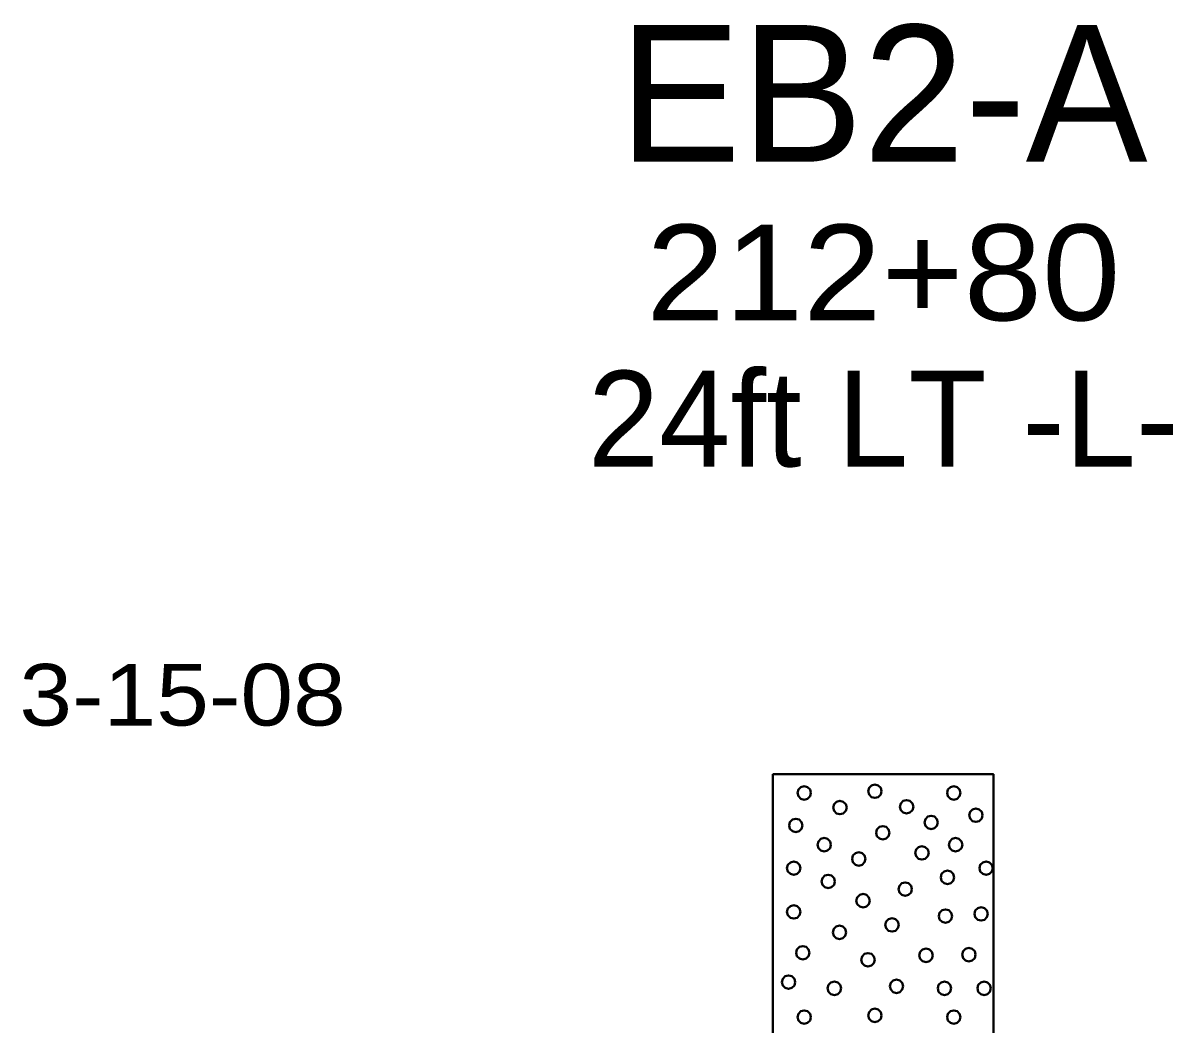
# Model space of a CAD drawing. Extents: x -582 to 653, y -817 to -3.
# Drawn here: x -519.33 to -506.3, y -183.44 to -172.1 of the extents above; entities that cross this region are included whole.
import ezdxf
from ezdxf.enums import TextEntityAlignment as Align

# ---------------------------------------------------------------- set-up
doc = ezdxf.new("R2010")
doc.units = 0
doc.header["$LTSCALE"] = 0.4
doc.layers.add('27', color=7, linetype='Continuous', lineweight=40)

msp = doc.modelspace()

# ---------------------------------------------------------------- linework, layer by layer
at = {"layer": '27'}
for points in [[(-510.8382, -180.608), (-508.3382, -180.608), (-508.3382, -186.608), (-510.8382, -186.608)], [(-510.4063, -180.8207), (-510.4165, -180.7826), (-510.4444, -180.7547), (-510.4825, -180.7445), (-510.5206, -180.7547), (-510.5485, -180.7826), (-510.5587, -180.8207), (-510.5485, -180.8588), (-510.5206, -180.8867), (-510.4825, -180.8969), (-510.4444, -180.8867), (-510.4165, -180.8588)], [(-509.6053, -180.8011), (-509.6155, -180.763), (-509.6434, -180.7351), (-509.6815, -180.7249), (-509.7196, -180.7351), (-509.7475, -180.763), (-509.7577, -180.8011), (-509.7475, -180.8392), (-509.7196, -180.8671), (-509.6815, -180.8773), (-509.6434, -180.8671), (-509.6155, -180.8392)], [(-508.7116, -180.8207), (-508.7218, -180.7826), (-508.7497, -180.7548), (-508.7878, -180.7445), (-508.8259, -180.7548), (-508.8538, -180.7826), (-508.864, -180.8207), (-508.8538, -180.8588), (-508.8259, -180.8867), (-508.7878, -180.8969), (-508.7497, -180.8867), (-508.7218, -180.8588)], [(-510.0013, -180.986), (-510.0115, -180.9479), (-510.0394, -180.92), (-510.0775, -180.9098), (-510.1156, -180.92), (-510.1435, -180.9479), (-510.1537, -180.986), (-510.1435, -181.0241), (-510.1156, -181.0519), (-510.0775, -181.0622), (-510.0394, -181.0519), (-510.0115, -181.0241)], [(-509.2462, -180.977), (-509.2564, -180.9389), (-509.2843, -180.911), (-509.3224, -180.9008), (-509.3605, -180.911), (-509.3884, -180.9389), (-509.3986, -180.977), (-509.3884, -181.0151), (-509.3605, -181.043), (-509.3224, -181.0532), (-509.2843, -181.043), (-509.2564, -181.0151)], [(-510.5024, -181.1885), (-510.5126, -181.1504), (-510.5405, -181.1225), (-510.5786, -181.1123), (-510.6167, -181.1225), (-510.6446, -181.1504), (-510.6548, -181.1885), (-510.6446, -181.2266), (-510.6167, -181.2545), (-510.5786, -181.2647), (-510.5405, -181.2545), (-510.5126, -181.2266)], [(-508.968, -181.1542), (-508.9782, -181.1161), (-509.0061, -181.0882), (-509.0442, -181.078), (-509.0823, -181.0882), (-509.1102, -181.1161), (-509.1204, -181.1542), (-509.1102, -181.1923), (-509.0823, -181.2202), (-509.0442, -181.2304), (-509.0061, -181.2202), (-508.9782, -181.1923)], [(-508.4608, -181.0728), (-508.471, -181.0347), (-508.4989, -181.0069), (-508.537, -180.9966), (-508.5751, -181.0069), (-508.603, -181.0347), (-508.6132, -181.0728), (-508.603, -181.1109), (-508.5751, -181.1388), (-508.537, -181.149), (-508.4989, -181.1388), (-508.471, -181.1109)], [(-509.5164, -181.2717), (-509.5266, -181.2336), (-509.5545, -181.2057), (-509.5926, -181.1955), (-509.6307, -181.2057), (-509.6585, -181.2336), (-509.6688, -181.2717), (-509.6585, -181.3098), (-509.6307, -181.3377), (-509.5926, -181.3479), (-509.5545, -181.3377), (-509.5266, -181.3098)], [(-510.1795, -181.4072), (-510.1897, -181.3691), (-510.2176, -181.3412), (-510.2557, -181.331), (-510.2938, -181.3412), (-510.3217, -181.3691), (-510.3319, -181.4072), (-510.3217, -181.4453), (-510.2938, -181.4732), (-510.2557, -181.4834), (-510.2176, -181.4732), (-510.1897, -181.4453)], [(-508.6909, -181.4072), (-508.7011, -181.3691), (-508.729, -181.3412), (-508.7671, -181.331), (-508.8052, -181.3412), (-508.8331, -181.3691), (-508.8433, -181.4072), (-508.8331, -181.4453), (-508.8052, -181.4732), (-508.7671, -181.4834), (-508.729, -181.4732), (-508.7011, -181.4453)], [(-509.788, -181.5686), (-509.7982, -181.5305), (-509.8261, -181.5027), (-509.8642, -181.4924), (-509.9023, -181.5027), (-509.9302, -181.5305), (-509.9404, -181.5686), (-509.9302, -181.6067), (-509.9023, -181.6346), (-509.8642, -181.6448), (-509.8261, -181.6346), (-509.7982, -181.6067)], [(-509.0723, -181.5), (-509.0825, -181.4619), (-509.1104, -181.434), (-509.1485, -181.4238), (-509.1866, -181.434), (-509.2144, -181.4619), (-509.2247, -181.5), (-509.2144, -181.5381), (-509.1866, -181.566), (-509.1485, -181.5762), (-509.1104, -181.566), (-509.0825, -181.5381)], [(-510.5253, -181.6729), (-510.5355, -181.6348), (-510.5634, -181.6069), (-510.6015, -181.5967), (-510.6396, -181.6069), (-510.6675, -181.6348), (-510.6777, -181.6729), (-510.6675, -181.711), (-510.6396, -181.7389), (-510.6015, -181.7491), (-510.5634, -181.7389), (-510.5355, -181.711)], [(-508.3451, -181.6729), (-508.3553, -181.6348), (-508.3832, -181.6069), (-508.4213, -181.5967), (-508.4594, -181.6069), (-508.4873, -181.6348), (-508.4975, -181.6729), (-508.4873, -181.711), (-508.4594, -181.7389), (-508.4213, -181.7491), (-508.3832, -181.7389), (-508.3553, -181.711)], [(-510.1338, -181.8229), (-510.144, -181.7848), (-510.1719, -181.7569), (-510.21, -181.7467), (-510.2481, -181.7569), (-510.276, -181.7848), (-510.2862, -181.8229), (-510.276, -181.861), (-510.2481, -181.8889), (-510.21, -181.8991), (-510.1719, -181.8889), (-510.144, -181.861)], [(-508.7837, -181.7771), (-508.7939, -181.739), (-508.8218, -181.7111), (-508.8599, -181.7009), (-508.898, -181.7111), (-508.9259, -181.739), (-508.9361, -181.7771), (-508.9259, -181.8152), (-508.898, -181.8431), (-508.8599, -181.8533), (-508.8218, -181.8431), (-508.7939, -181.8152)], [(-509.2617, -181.9106), (-509.2719, -181.8725), (-509.2998, -181.8446), (-509.3379, -181.8344), (-509.376, -181.8446), (-509.4039, -181.8725), (-509.4141, -181.9106), (-509.4039, -181.9487), (-509.376, -181.9766), (-509.3379, -181.9868), (-509.2998, -181.9766), (-509.2719, -181.9487)], [(-509.7397, -182.0416), (-509.7499, -182.0035), (-509.7778, -181.9756), (-509.8159, -181.9654), (-509.854, -181.9756), (-509.8819, -182.0035), (-509.8921, -182.0416), (-509.8819, -182.0797), (-509.854, -182.1075), (-509.8159, -182.1178), (-509.7778, -182.1075), (-509.7499, -182.0797)], [(-510.5253, -182.1687), (-510.5355, -182.1306), (-510.5634, -182.1027), (-510.6015, -182.0925), (-510.6396, -182.1027), (-510.6675, -182.1306), (-510.6777, -182.1687), (-510.6675, -182.2068), (-510.6396, -182.2347), (-510.6015, -182.2449), (-510.5634, -182.2347), (-510.5355, -182.2068)], [(-508.8066, -182.2157), (-508.8168, -182.1776), (-508.8447, -182.1497), (-508.8828, -182.1395), (-508.9209, -182.1497), (-508.9487, -182.1776), (-508.959, -182.2157), (-508.9487, -182.2538), (-508.9209, -182.2817), (-508.8828, -182.2919), (-508.8447, -182.2817), (-508.8168, -182.2538)], [(-508.4023, -182.1916), (-508.4125, -182.1535), (-508.4404, -182.1256), (-508.4785, -182.1154), (-508.5166, -182.1256), (-508.5445, -182.1535), (-508.5547, -182.1916), (-508.5445, -182.2297), (-508.5166, -182.2576), (-508.4785, -182.2678), (-508.4404, -182.2576), (-508.4125, -182.2297)], [(-509.4117, -182.3161), (-509.4219, -182.278), (-509.4498, -182.2502), (-509.4879, -182.2399), (-509.526, -182.2502), (-509.5539, -182.278), (-509.5641, -182.3161), (-509.5539, -182.3542), (-509.526, -182.3821), (-509.4879, -182.3923), (-509.4498, -182.3821), (-509.4219, -182.3542)], [(-510.0066, -182.4001), (-510.0168, -182.362), (-510.0447, -182.3341), (-510.0828, -182.3239), (-510.1209, -182.3341), (-510.1488, -182.362), (-510.159, -182.4001), (-510.1488, -182.4382), (-510.1209, -182.466), (-510.0828, -182.4763), (-510.0447, -182.466), (-510.0168, -182.4382)], [(-510.4223, -182.6314), (-510.4326, -182.5933), (-510.4604, -182.5654), (-510.4985, -182.5552), (-510.5366, -182.5654), (-510.5645, -182.5933), (-510.5747, -182.6314), (-510.5645, -182.6695), (-510.5366, -182.6974), (-510.4985, -182.7076), (-510.4604, -182.6974), (-510.4326, -182.6695)], [(-509.6837, -182.7115), (-509.6939, -182.6734), (-509.7218, -182.6455), (-509.7599, -182.6353), (-509.798, -182.6455), (-509.8259, -182.6734), (-509.8361, -182.7115), (-509.8259, -182.7496), (-509.798, -182.7775), (-509.7599, -182.7877), (-509.7218, -182.7775), (-509.6939, -182.7496)], [(-509.0265, -182.6607), (-509.0367, -182.6226), (-509.0646, -182.5947), (-509.1027, -182.5845), (-509.1408, -182.5947), (-509.1687, -182.6226), (-509.1789, -182.6607), (-509.1687, -182.6988), (-509.1408, -182.7267), (-509.1027, -182.7369), (-509.0646, -182.7267), (-509.0367, -182.6988)], [(-508.5409, -182.653), (-508.5511, -182.6149), (-508.579, -182.587), (-508.6171, -182.5768), (-508.6552, -182.587), (-508.6831, -182.6149), (-508.6933, -182.653), (-508.6831, -182.6911), (-508.6552, -182.719), (-508.6171, -182.7292), (-508.579, -182.719), (-508.5511, -182.6911)], [(-510.5838, -182.9645), (-510.594, -182.9264), (-510.6219, -182.8985), (-510.66, -182.8883), (-510.6981, -182.8985), (-510.726, -182.9264), (-510.7362, -182.9645), (-510.726, -183.0026), (-510.6981, -183.0305), (-510.66, -183.0407), (-510.6219, -183.0305), (-510.594, -183.0026)], [(-509.3608, -183.0115), (-509.371, -182.9734), (-509.3989, -182.9455), (-509.437, -182.9353), (-509.4751, -182.9455), (-509.503, -182.9734), (-509.5132, -183.0115), (-509.503, -183.0496), (-509.4751, -183.0775), (-509.437, -183.0877), (-509.3989, -183.0775), (-509.371, -183.0496)], [(-510.0651, -183.0344), (-510.0753, -182.9963), (-510.1032, -182.9684), (-510.1413, -182.9582), (-510.1794, -182.9684), (-510.2073, -182.9963), (-510.2175, -183.0344), (-510.2073, -183.0725), (-510.1794, -183.1004), (-510.1413, -183.1106), (-510.1032, -183.1004), (-510.0753, -183.0725)], [(-508.818, -183.0344), (-508.8282, -182.9963), (-508.8561, -182.9684), (-508.8942, -182.9582), (-508.9323, -182.9684), (-508.9602, -182.9963), (-508.9704, -183.0344), (-508.9602, -183.0725), (-508.9323, -183.1004), (-508.8942, -183.1106), (-508.8561, -183.1004), (-508.8282, -183.0725)], [(-508.368, -183.0344), (-508.3782, -182.9963), (-508.4061, -182.9684), (-508.4442, -182.9582), (-508.4823, -182.9684), (-508.5102, -182.9963), (-508.5204, -183.0344), (-508.5102, -183.0725), (-508.4823, -183.1004), (-508.4442, -183.1106), (-508.4061, -183.1004), (-508.3782, -183.0725)], [(-510.4063, -183.3607), (-510.4165, -183.3226), (-510.4444, -183.2947), (-510.4825, -183.2845), (-510.5206, -183.2947), (-510.5485, -183.3226), (-510.5587, -183.3607), (-510.5485, -183.3988), (-510.5206, -183.4267), (-510.4825, -183.4369), (-510.4444, -183.4267), (-510.4165, -183.3988)], [(-509.6053, -183.3411), (-509.6155, -183.303), (-509.6434, -183.2751), (-509.6815, -183.2649), (-509.7196, -183.2751), (-509.7475, -183.303), (-509.7577, -183.3411), (-509.7475, -183.3792), (-509.7196, -183.4071), (-509.6815, -183.4173), (-509.6434, -183.4071), (-509.6155, -183.3792)], [(-508.7116, -183.3607), (-508.7218, -183.3226), (-508.7497, -183.2948), (-508.7878, -183.2845), (-508.8259, -183.2948), (-508.8538, -183.3226), (-508.864, -183.3607), (-508.8538, -183.3988), (-508.8259, -183.4267), (-508.7878, -183.4369), (-508.7497, -183.4267), (-508.7218, -183.3988)]]:
    msp.add_lwpolyline(points, close=True, dxfattribs=at)

# ---------------------------------------------------------------- texts
for s, height, p in [('EB2-A', 1.55, (-509.5864, -173.6685)), ('24ft LT -L-', 1.085, (-509.586, -177.1219))]:
    msp.add_text(s, height=height, dxfattribs=at).set_placement(p, align=Align.CENTER)
for s, height, width, p in [('212+80', 1.085, 1.1, (-509.5855, -175.4649)), ('3-15-08', 0.6976, 1.15, (-517.526, -180.0565))]:
    msp.add_text(s, height=height, dxfattribs=dict(at, width=width)).set_placement(p, align=Align.CENTER)

doc.saveas('drawing.dxf')
